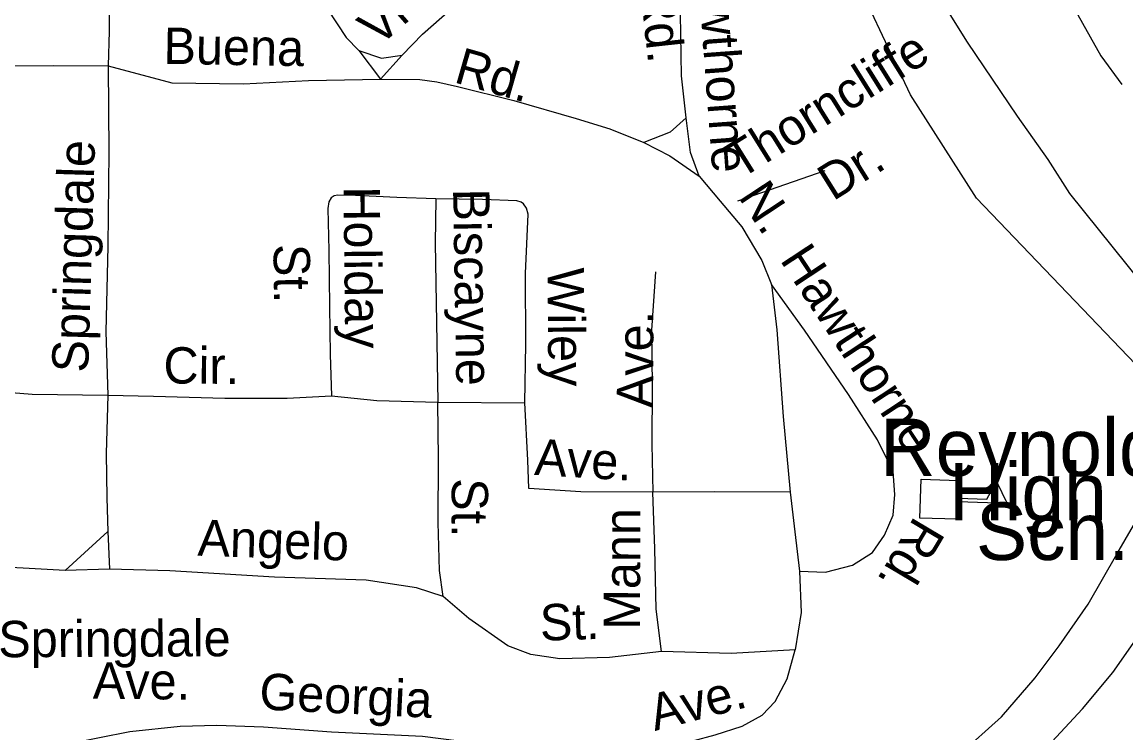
# Model space of a CAD drawing. Extents: x 1547597 to 1699558, y 810033 to 920809.
# Drawn here: x 1623759 to 1626645, y 857733 to 859591 of the extents above; entities that cross this region are included whole.
import ezdxf

# ---------------------------------------------------------------- set-up
doc = ezdxf.new("R2010")
doc.units = 0
for name, color, linetype in [('Exist Cultural Educational Facility High CELL', 7, 'Continuous'), ('Exist Cultural Educational Facility High Label', 7, 'Continuous'), ('Exist Hydrographic Creek Single Shore', 7, 'Continuous'), ('Exist Railroad Mainline', 7, 'Continuous'), ('Exist Road Non-System Type 51', 7, 'Continuous'), ('Exist Road Non-System Type 51 Label', 7, 'Continuous')]:
    doc.layers.add(name, color=color, linetype=linetype)

msp = doc.modelspace()

# ---------------------------------------------------------------- linework, layer by layer
at = {"layer": 'Exist Cultural Educational Facility High CELL'}
msp.add_lwpolyline([(1626109.5, 858396.6), (1626207.4, 858393.2), (1626205.8, 858347.2), (1626280.8, 858344.5), (1626306.7, 858390.7), (1626333.9, 858333), (1626205.4, 858337.6), (1626203.8, 858291.6), (1626105.9, 858295)], close=True, dxfattribs=at)
at = {"layer": 'Exist Hydrographic Creek Single Shore'}
msp.add_lwpolyline([(1627327.5, 858118.6), (1626992.9, 858301.6), (1626794.9, 858440.7), (1626787.8, 858499.9), (1626689.8, 858675.8), (1626253.8, 859131.2), (1626081.8, 859400.6), (1625731.7, 860143.7)], dxfattribs=at)
at = {"layer": 'Exist Railroad Mainline'}
msp.add_lwpolyline([(1626209, 857676.1), (1626319.9, 857775.5), (1626407.4, 857877.6), (1626470.3, 857960.8), (1626545.8, 858069.7), (1626621.3, 858200.6), (1626692.8, 858323.6)], dxfattribs=at)
at = {"layer": 'Exist Road Non-System Type 51'}
for p, q in [((1624639.5, 859516.3), (1624696.2, 859441.4)), ((1624696.2, 859441.4), (1624753.1, 859504.4)), ((1625630, 859123.8), (1625858.3, 859202.8)), ((1624846, 858597.4), (1625073.8, 858595.8)), ((1623983.5, 858259.8), (1623871.7, 858157.6)), ((1623983.5, 858259.8), (1623987.7, 858161.6)), ((1623987.7, 858161.6), (1623871.7, 858157.6))]:
    msp.add_line(p, q, dxfattribs=at)
for points in [[(1626448.8, 861172), (1626438.9, 861048.1), (1626435.3, 860832.3), (1626427.8, 860736.6), (1626412.6, 860670.8), (1626385.7, 860613.3), (1626356.5, 860537.9), (1626331.3, 860458.2), (1626317.6, 860364.6), (1626317.9, 860260.5), (1626322.8, 860188.6), (1626350.7, 860062.2), (1626374.1, 859905.8), (1626392.9, 859833.6), (1626439.4, 859749), (1626503.5, 859637.8), (1626579.2, 859502.8), (1626634, 859427.9)], [(1623995.4, 859964.7), (1623987.6, 859852.8), (1623987, 859567), (1623983.9, 859476.9)], [(1623995.4, 859964.7), (1624113, 859940.7), (1624218.2, 859908.9), (1624307.5, 859873.5), (1624384.7, 859818.3), (1624463.5, 859747), (1624532, 859664), (1624606, 859550.8), (1624639.5, 859516.3)], [(1626441.5, 859231.6), (1626361.3, 859344.9), (1626230.8, 859538.9), (1626117.8, 859718.7), (1626035.9, 859844), (1625963.6, 859939.1)], [(1624753.1, 859504.4), (1624806, 859559.6), (1624907.3, 859648), (1625010.8, 859738.1), (1625097.7, 859798.8), (1625174, 859835.5), (1625254.5, 859864.1), (1625352.8, 859886.5), (1625462.7, 859890.7)], [(1625495.6, 859340.5), (1625483.4, 859450.6), (1625480.1, 859612.6), (1625472.6, 859756.6), (1625462.7, 859890.7)], [(1624639.5, 859516.3), (1624699.1, 859497.1), (1624753.1, 859504.4)], [(1623493.6, 859475.2), (1623656.3, 859476.4), (1623840.2, 859477.3), (1623983.9, 859476.9)], [(1623493.6, 859475.2), (1623519, 859294.7), (1623523, 859056.7), (1623527.7, 858856.7), (1623531.8, 858744.8), (1623545.1, 858698.7), (1623576.5, 858666), (1623620, 858641.3), (1623665.8, 858628.6), (1623785.4, 858618.8), (1623983.3, 858615.6)], [(1623983.9, 859476.9), (1623985.8, 859251.1), (1623983.6, 859005.4), (1623978, 858781.6), (1623983.3, 858615.6)], [(1623983.9, 859476.9), (1624150.5, 859432.4), (1624338.4, 859429.2), (1624508.2, 859438.6), (1624696.2, 859441.4)], [(1624696.2, 859441.4), (1624798.6, 859441.1), (1624843.3, 859435.2), (1624897.5, 859422.3), (1625044.9, 859385.9), (1625208, 859339.1), (1625295.3, 859311.7), (1625384.6, 859276.3)], [(1625495.6, 859340.5), (1625453, 859303.1), (1625384.6, 859276.3)], [(1625529.1, 859188.1), (1625506.2, 859250.4), (1625495.6, 859340.5)], [(1625384.6, 859276.3), (1625452.1, 859241.3), (1625529.1, 859188.1)], [(1626803.4, 858764), (1626723.2, 858863.3), (1626497.9, 859142.9), (1626441.5, 859231.6)], [(1625529.1, 859188.1), (1625584, 859123.2), (1625640.9, 859056.2), (1625693.3, 858967.5), (1625718.3, 858905.1)], [(1624840.7, 859129.3), (1624739, 859132.9), (1624630.6, 859137.5), (1624585, 859139), (1624575.4, 859137.2), (1624567, 859131.8), (1624561.2, 859120.9), (1624558.7, 859104), (1624560.8, 858993.9), (1624562.5, 858847.9), (1624564.3, 858722), (1624568.5, 858614.1)], [(1624840.7, 859129.3), (1624839, 859013.4), (1624846, 858597.4)], [(1625073.8, 858595.8), (1625076.4, 858749.7), (1625075.3, 858933.6), (1625081.9, 859089.3), (1625078.2, 859104.8), (1625070.4, 859115.6), (1625063.5, 859120.5), (1625052.5, 859123.8), (1624962.6, 859127.4), (1624840.7, 859129.3)], [(1625415.2, 858938.1), (1625404.7, 858786.2), (1625406.1, 858640.3), (1625405.7, 858488.4), (1625407.7, 858362.5)], [(1625718.3, 858905.1), (1625732.3, 858787), (1625748.5, 858560.7), (1625767.3, 858362.6)], [(1625791.7, 858156.2), (1625859.7, 858153.2), (1625929.9, 858172), (1625982.4, 858205.2), (1626013.2, 858250.6), (1626036, 858302.4), (1626040.9, 858356.1), (1626035.9, 858416.2), (1625995.2, 858498.9), (1625919.3, 858617.9), (1625804.1, 858785.7), (1625718.3, 858905.1)], [(1623983.3, 858615.6), (1623978.8, 858463.8), (1623980.8, 858347.7), (1623983.5, 858259.8)], [(1623983.3, 858615.6), (1624103.1, 858613.5), (1624288.9, 858608.6), (1624452.6, 858607.8), (1624568.5, 858614.1)], [(1624568.5, 858614.1), (1624686.4, 858602.1), (1624846, 858597.4)], [(1624859.7, 858089.5), (1624850.8, 858157.7), (1624846.8, 858283.7), (1624847.6, 858449.5), (1624846, 858597.4)], [(1625407.7, 858362.5), (1625219.8, 858363.5), (1625084.1, 858371.7), (1625081.2, 858445.8), (1625073.8, 858595.8)], [(1625679.7, 856806.9), (1625737, 856889.8), (1625843.6, 857056.2), (1625954.2, 857218.2), (1626042.2, 857344.7), (1626099.4, 857419.8), (1626160.2, 857470.8), (1626247.1, 857531.2), (1626334.3, 857609.7), (1626439.6, 857698), (1626531, 857796.4), (1626610.6, 857891.1), (1626688.3, 858001.8), (1626768.2, 858124.4), (1626858.1, 858234.8), (1626927.2, 858309.7), (1627004.9, 858387.2), (1627061.8, 858440)], [(1625767.3, 858362.6), (1625569.4, 858363.8), (1625407.7, 858362.5)], [(1625430.7, 857946.2), (1625416.5, 858056.6), (1625413.1, 858214.5), (1625407.7, 858362.5)], [(1625767.3, 858362.6), (1625779.6, 858258.5), (1625791.7, 858156.2)], [(1623871.7, 858157.6), (1623778, 858163.1), (1623664.2, 858169)], [(1624859.7, 858089.5), (1624790.1, 858112.7), (1624658.6, 858132.8), (1624418.9, 858140.7), (1624145.5, 858157.2), (1623987.7, 858161.6)], [(1625791.7, 858156.2), (1625795.9, 858048.3), (1625780.3, 857950.5)], [(1625430.7, 857946.2), (1625294.7, 857930.6), (1625164.7, 857926.6), (1625088.9, 857938), (1625029.3, 857960.8), (1624926.7, 858032.5), (1624859.7, 858089.5)], [(1625780.3, 857950.5), (1625612.5, 857941.3), (1625430.7, 857946.2)], [(1625512.8, 857713), (1625570.9, 857728.1), (1625641.2, 857751.1), (1625693.6, 857780.2), (1625728.2, 857815.5), (1625759.2, 857874.9), (1625780.3, 857950.5)], [(1623671.5, 857637.1), (1623731.7, 857658.1), (1623882.4, 857705.7), (1624040.7, 857737.1), (1624172.8, 857750.8), (1624268.7, 857753.3), (1624390.5, 857749.4), (1624568.2, 857736.4), (1624805.6, 857724.6), (1624991.1, 857701.6)]]:
    msp.add_lwpolyline(points, dxfattribs=at)

# ---------------------------------------------------------------- texts
at = {"layer": 'Exist Cultural Educational Facility High Label'}
for s, p in [('Reynolds', (1626002.3, 858404.7)), ('High', (1626182.3, 858288.5)), ('Sch.', (1626252.7, 858185.3))]:
    msp.add_text(s, height=150, dxfattribs=at).set_placement(p)
at = {"layer": 'Exist Road Non-System Type 51 Label'}
for s, rotation, p in [('N.  Hawthorne', 274.2167, (1625504.5, 860004.5)), ('Vista', 41.1244, (1624691, 859524.4)), ('Rd.', 276.3081, (1625374.7, 859677.2)), ('Buena', 359.0204, (1624128.4, 859482)), ('Thorncliffe', 32.0248, (1625635.9, 859178.6)), ('Rd.', 344.0143, (1624885.1, 859434.5)), ('Springdale', 88.2795, (1623931.9, 858674.3)), ('Dr.', 32.0248, (1625878.9, 859121.9)), ('Holiday', 270.6454, (1624599.4, 859161.3)), ('N.  Hawthorne', 303.388, (1625629.8, 859134.5)), ('Biscayne', 270.9597, (1624885.8, 859155.3)), ('St.', 270.6454, (1624416.4, 859010.6)), ('Wiley', 270.3332, (1625133, 858949.3)), ('Ave.', 89.8193, (1625408.8, 858582.1)), ('Cir.', 359.5925, (1624128.6, 858646.6)), ('Ave.', 356.5606, (1625097, 858407.8)), ('St.', 269.7371, (1624882.5, 858399.2)), ('Angelo', 358.1206, (1624217, 858196.5)), ('Mann', 89.8193, (1625374.5, 858003.1)), ('Rd.', 239.2939, (1626093, 858302.7)), ('St.', 1.7483, (1625114.2, 857974.3)), ('Springdale', 0.267, (1623697.3, 857931)), ('Ave.', 359.3841, (1623943.9, 857823.1)), ('Georgia', 357.1497, (1624377.9, 857795.1)), ('Ave.', 14.4948, (1625413.1, 857738.1))]:
    msp.add_text(s, height=95, rotation=rotation, dxfattribs=at).set_placement(p)

doc.saveas('drawing.dxf')
